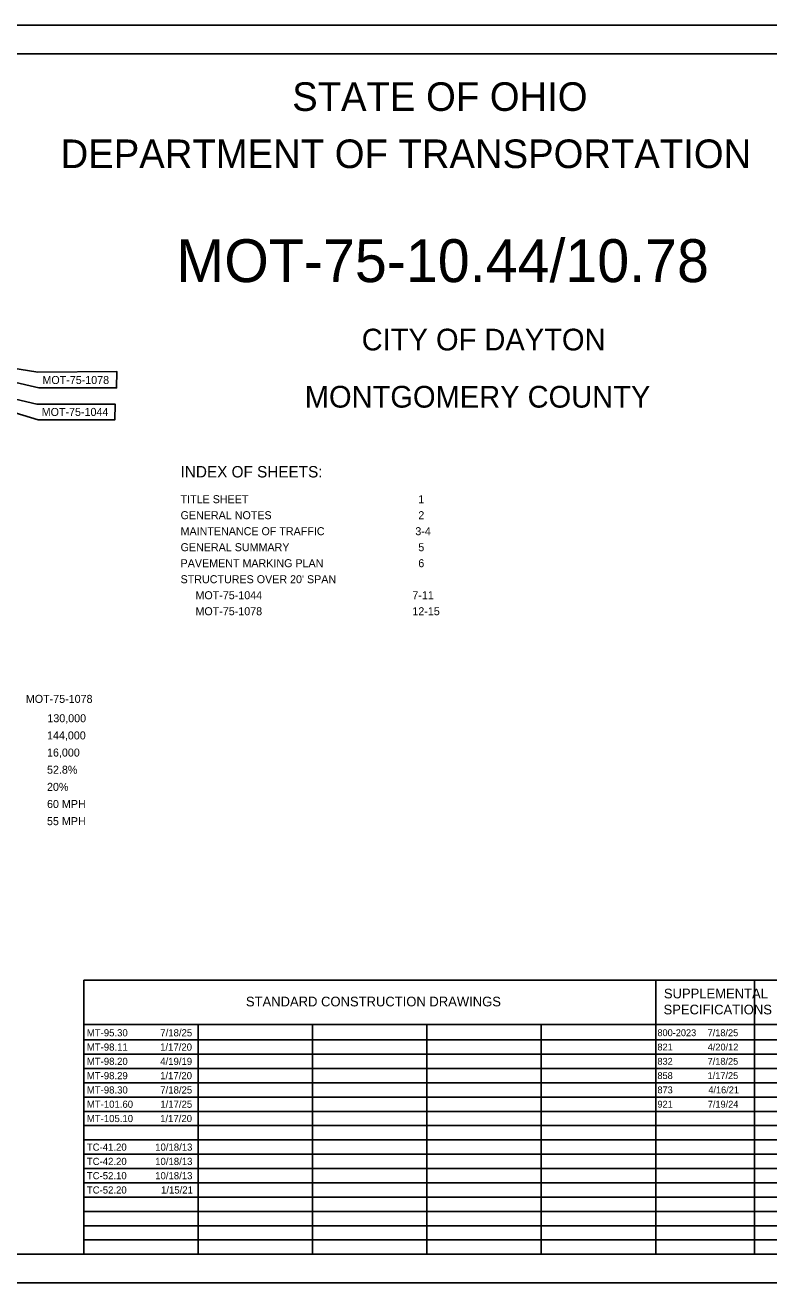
# Model space of a CAD drawing. Extents: x 0 to 34, y 0 to 22.
# Drawn here: x 9.13 to 22.13, y 0 to 22 of the extents above; entities that cross this region are included whole.
import ezdxf

# ---------------------------------------------------------------- set-up
doc = ezdxf.new("R2010")
doc.units = 0
for name, color, linetype in [('SH_Border', 7, 'Continuous'), ('SH_Cut_Line', 7, 'Continuous'), ('SH_Data', 7, 'Continuous'), ('SH_Text', 7, 'Continuous')]:
    doc.layers.add(name, color=color, linetype=linetype)

msp = doc.modelspace()

# ---------------------------------------------------------------- linework, layer by layer
at = {"layer": 'SH_Border'}
msp.add_lwpolyline([(1.5, 21.5), (33.5, 21.5), (33.5, 0.5), (1.5, 0.5)], close=True, dxfattribs=at)
at = {"layer": 'SH_Cut_Line'}
msp.add_lwpolyline([(0, 0), (34, 0), (34, 22), (0, 22)], close=True, dxfattribs=at)
at = {"layer": 'SH_Data'}
for p, q in [((10.15, 5.292), (23.6, 5.292)), ((10.15, 0.5), (10.15, 5.292)), ((20.15, 0.5), (20.15, 5.292)), ((21.875, 0.5), (21.875, 5.292)), ((10.15, 4.521), (23.6, 4.521)), ((12.15, 0.5), (12.15, 4.521)), ((14.15, 0.5), (14.15, 4.521)), ((16.15, 0.5), (16.15, 4.521)), ((18.15, 0.5), (18.15, 4.521)), ((10.15, 4.25), (23.6, 4.25)), ((10.15, 4), (23.6, 4)), ((10.15, 3.75), (23.6, 3.75)), ((10.15, 3.5), (23.6, 3.5)), ((10.15, 3.25), (23.6, 3.25)), ((10.15, 3), (23.6, 3)), ((10.15, 2.75), (23.6, 2.75)), ((10.15, 2.5), (23.6, 2.5)), ((10.15, 2.25), (23.6, 2.25)), ((10.15, 2), (23.6, 2)), ((10.15, 1.75), (23.6, 1.75)), ((10.15, 1.5), (23.6, 1.5)), ((10.15, 1.25), (23.6, 1.25)), ((10.15, 1), (23.6, 1)), ((10.15, 0.75), (23.6, 0.75))]:
    msp.add_line(p, q, dxfattribs=at)
at = {"layer": 'SH_Text'}
for points in [[(5.56, 16.535), (9.346, 15.931), (10.73, 15.939), (10.725, 15.654), (9.368, 15.658)], [(5.481, 16.272), (9.333, 15.372), (10.699, 15.373), (10.696, 15.099), (9.355, 15.099)]]:
    msp.add_lwpolyline(points, close=True, dxfattribs=at)

# ---------------------------------------------------------------- texts
for s, height, p in [('STATE OF OHIO', 0.5, (13.795, 20.5)), ('DEPARTMENT OF TRANSPORTATION', 0.5, (9.747, 19.5)), ('MOT-75-10.44/10.78', 0.75, (11.771, 17.505)), ('CITY OF DAYTON', 0.38, (15.01, 16.31)), ('MOT-75-1078', 0.14, (9.429, 15.723)), ('MONTGOMERY COUNTY', 0.38, (14.015, 15.31)), ('MOT-75-1044', 0.14, (9.416, 15.164)), ('INDEX OF SHEETS:', 0.2, (11.844, 14.088)), ('TITLE SHEET ', 0.14, (11.844, 13.638)), ('   1   ', 0.14, (15.844, 13.638)), ('GENERAL NOTES  ', 0.14, (11.844, 13.358)), ('   2   ', 0.14, (15.844, 13.358)), ('MAINTENANCE OF TRAFFIC    ', 0.14, (11.844, 13.078)), ('  3-4  ', 0.14, (15.844, 13.078)), ('GENERAL SUMMARY           ', 0.14, (11.844, 12.798)), ('   5   ', 0.14, (15.844, 12.798)), ('PAVEMENT MARKING PLAN     ', 0.14, (11.844, 12.518)), ('   6   ', 0.14, (15.844, 12.518)), ("STRUCTURES OVER 20' SPAN ", 0.14, (11.844, 12.238)), ('     MOT-75-1044     ', 0.14, (11.844, 11.958)), (' 7-11 ', 0.14, (15.844, 11.958)), ('     MOT-75-1078     ', 0.14, (11.844, 11.678)), (' 12-15 ', 0.14, (15.844, 11.678)), ('MOT-75-1078 ', 0.14, (9.139, 10.145)), ('130,000', 0.14, (9.515, 9.806)), ('144,000', 0.14, (9.509, 9.506)), ('16,000', 0.14, (9.509, 9.206)), ('52.8%', 0.14, (9.509, 8.906)), ('20%', 0.14, (9.509, 8.606)), ('60 MPH', 0.14, (9.509, 8.306)), ('55 MPH', 0.14, (9.509, 8.006)), ('SUPPLEMENTAL', 0.17, (20.293, 4.976)), ('STANDARD CONSTRUCTION DRAWINGS', 0.17, (12.986, 4.836)), ('SPECIFICATIONS', 0.17, (20.287, 4.696)), ('MT-95.30', 0.125, (10.205, 4.312)), ('7/18/25', 0.125, (11.489, 4.312)), ('800-2023', 0.12, (20.18, 4.315)), ('7/18/25', 0.12, (21.057, 4.315)), ('MT-98.11', 0.125, (10.205, 4.062)), ('1/17/20', 0.125, (11.486, 4.062)), ('821', 0.12, (20.18, 4.065)), ('4/20/12', 0.12, (21.059, 4.065)), ('MT-98.20', 0.125, (10.205, 3.812)), ('4/19/19', 0.125, (11.488, 3.812)), ('832', 0.12, (20.18, 3.815)), ('7/18/25', 0.12, (21.057, 3.815)), ('MT-98.29', 0.125, (10.205, 3.562)), ('1/17/20', 0.125, (11.486, 3.562)), ('858', 0.12, (20.18, 3.565)), ('1/17/25', 0.12, (21.057, 3.565)), ('MT-98.30', 0.125, (10.205, 3.312)), ('7/18/25', 0.125, (11.489, 3.312)), ('873', 0.12, (20.18, 3.315)), ('4/16/21', 0.12, (21.07, 3.315)), ('MT-101.60', 0.125, (10.205, 3.062)), ('1/17/25', 0.125, (11.489, 3.062)), ('921', 0.12, (20.18, 3.065)), ('7/19/24', 0.12, (21.06, 3.065)), ('MT-105.10', 0.125, (10.205, 2.812)), ('1/17/20', 0.125, (11.486, 2.812)), ('TC-41.20', 0.125, (10.205, 2.312)), ('10/18/13', 0.125, (11.4, 2.312)), ('TC-42.20', 0.125, (10.205, 2.062)), ('10/18/13', 0.125, (11.4, 2.062)), ('TC-52.10', 0.125, (10.205, 1.812)), ('10/18/13', 0.125, (11.4, 1.812)), ('TC-52.20', 0.125, (10.205, 1.562)), ('1/15/21', 0.125, (11.502, 1.562))]:
    msp.add_text(s, height=height, dxfattribs=at).set_placement(p)

doc.saveas('drawing.dxf')
